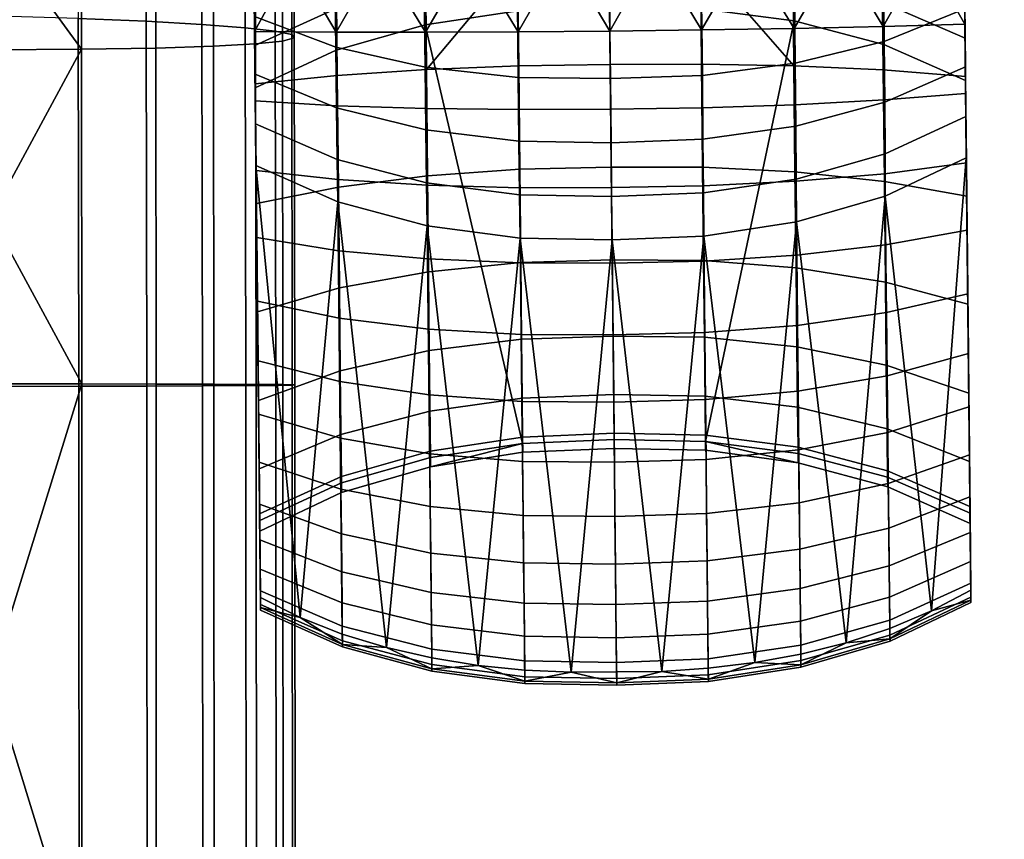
# Model space of a CAD drawing. Header units: millimetres. Extents: x -347 to 347, y -364 to 312.
# Tile 526 of 549: x 228 to 278, y -162 to -120. Entities that reach past the tile are written whole.
import ezdxf

# ---------------------------------------------------------------- set-up
doc = ezdxf.new("R2010")
doc.units = ezdxf.units.MM
doc.header["$MEASUREMENT"] = 0
for name, color, linetype in [('nozky', 250, 'Continuous'), ('podrucky', 7, 'Continuous'), ('sedak', 155, 'Continuous')]:
    doc.layers.add(name, color=color, linetype=linetype)

msp = doc.modelspace()

# ---------------------------------------------------------------- meshes
at = {"layer": 'nozky'}
mesh = msp.add_polyface(dxfattribs=at)
corners = [(297.424, -103.872, 3), (297.457, -106.326, 3), (297.457, -106.326, 8), (297.424, -103.872, 8), (163.884, -152.133, 300), (162.067, -149.342, 298), (162.067, -149.342, 300), (163.08, -150.613, 296), (162.067, -149.342, 296), (163.806, -159.178, 300), (164.357, -157.477, 296), (164.562, -155.663, 300), (164.398, -153.846, 296), (163.884, -152.133, 296), (161.928, -161.927, 300), (162.968, -160.68, 296), (164.562, -155.663, 296), (163.806, -159.178, 296), (161.928, -161.927, 296), (164.562, -155.663, 300), (163.884, -152.133, 300), (162.067, -149.342, 300), (161.928, -161.927, 300), (163.806, -159.178, 300), (160.761, -148.216, 285.848), (162.309, -149.606, 286.056), (162.949, -150.42, 286.159), (163.491, -151.303, 286.259), (163.93, -152.246, 286.357), (159.864, -147.657, 285.745), (161.578, -148.868, 285.952), (164.258, -153.24, 286.451), (164.471, -154.276, 286.539), (164.561, -155.327, 286.619), (164.527, -156.371, 286.691), (164.375, -157.398, 286.753), (164.105, -158.399, 286.804), (162.309, -149.606, 286.056), (161.578, -148.868, 285.952), (161.547, -148.841, 296), (163.491, -151.303, 286.259), (164.471, -154.276, 286.539), (164.527, -156.371, 286.691), (164.105, -158.399, 286.804), (163.23, -160.278, 286.875), (162.631, -161.136, 286.894), (164.258, -153.24, 286.451), (163.723, -159.362, 286.846), (162.949, -150.42, 286.159), (163.93, -152.246, 286.357), (160.761, -148.216, 285.848), (164.375, -157.398, 286.753), (164.561, -155.327, 286.619), (161.137, -162.631, 286.894), (161.928, -161.927, 286.9)]
mesh.append_faces([[corners[k] for k in face] for face in [(0, 1, 2, 3), (4, 5, 6, 6), (5, 7, 8, 8), (4, 7, 5, 5), (9, 10, 11, 11), (4, 11, 12, 13), (14, 15, 9, 9), (4, 13, 7, 7), (11, 10, 16, 16), (9, 15, 17, 17), (17, 10, 9, 9), (16, 12, 11, 11), (15, 14, 18, 18), (19, 20, 21, 21), (22, 23, 19, 19), (19, 21, 22, 22), (24, 25, 26, 26), (27, 28, 29, 29), (27, 29, 26, 26), (24, 30, 25, 25), (28, 31, 29, 29), (29, 32, 33, 33), (33, 34, 29, 29), (29, 34, 35, 35), (35, 36, 29, 29), (29, 31, 32, 32), (8, 7, 37, 37), (38, 39, 8, 8), (7, 13, 40, 40), (16, 41, 12, 12), (10, 42, 16, 16), (43, 10, 17, 17), (15, 44, 17, 17), (44, 15, 45, 45), (18, 45, 15, 15), (46, 13, 12, 12), (17, 44, 47, 47), (7, 40, 48, 48), (13, 49, 40, 40), (38, 50, 39, 39), (8, 37, 38, 38), (48, 37, 7, 7), (10, 43, 51, 51), (17, 47, 43, 43), (12, 41, 46, 46), (16, 42, 52, 52), (52, 41, 16, 16), (10, 51, 42, 42), (46, 49, 13, 13), (53, 54, 18, 18), (45, 18, 54, 54)]])
at = {"layer": 'podrucky'}
mesh = msp.add_polyface(dxfattribs=at)
corners = [(240.346, -123.722, 854.091), (240.28, -117.543, 854.59), (244.448, -117.538, 852.69), (244.509, -123.298, 852.229), (248.969, -117.517, 851.422), (249.026, -122.997, 850.987), (248.975, -121.107, 861.673), (248.934, -117.208, 861.768), (246.639, -117.271, 861.211), (244.453, -121.102, 860.403), (244.413, -117.344, 860.5), (242.285, -117.427, 859.629), (240.28, -117.521, 858.591), (240.317, -121.067, 858.491), (251.272, -117.155, 862.177), (244.491, -124.827, 859.891), (240.354, -124.581, 857.999), (244.399, -113.424, 684.576), (248.914, -112.294, 684.949), (248.873, -108.086, 676.794), (244.356, -109.109, 676.42), (244.429, -117.028, 693.036), (248.942, -115.817, 693.39), (244.446, -119.893, 701.706), (248.957, -118.631, 702.03), (244.302, -104.125, 668.656), (240.154, -105.45, 668.122), (240.208, -110.633, 675.852), (240.255, -115.11, 684.011), (240.294, -118.835, 692.5), (244.45, -122.01, 710.491), (248.959, -120.725, 710.782), (240.325, -121.775, 701.216), (240.348, -123.921, 710.051), (248.786, -105.405, 644.011), (253.492, -105.553, 643.785), (253.541, -110.709, 652.393), (248.83, -110.448, 652.633), (244.387, -118.316, 671.087), (248.915, -119.201, 670.66), (248.955, -122.873, 679.995), (244.426, -121.857, 680.379), (244.347, -114.329, 661.978), (248.873, -115.054, 661.528), (244.305, -109.912, 653.084), (244.262, -105.082, 644.436), (244.463, -124.941, 689.821), (240.341, -123.234, 690.314), (240.31, -120.299, 680.957), (240.274, -116.955, 671.729), (240.235, -113.21, 662.656), (240.191, -109.076, 653.764), (240.145, -104.566, 645.078), (240.31, -120.299, 680.957), (240.341, -123.234, 690.314), (240.255, -115.11, 684.011), (240.274, -116.955, 671.729), (240.208, -110.633, 675.852), (240.294, -118.835, 692.5), (240.154, -105.45, 668.122), (240.235, -113.21, 662.656), (240.28, -117.521, 858.591), (240.28, -117.543, 854.59), (240.317, -121.067, 858.491), (240.354, -124.581, 857.999)]
mesh.append_faces([[corners[k] for k in face] for face in [(0, 1, 2, 3), (4, 5, 3, 2), (6, 7, 8, 8), (9, 8, 10, 10), (10, 11, 9, 9), (11, 12, 13, 13), (13, 9, 11, 11), (6, 8, 9, 9), (6, 14, 7, 7), (15, 9, 13, 16), (17, 18, 19, 20), (21, 22, 18, 17), (23, 24, 22, 21), (20, 25, 26, 27), (21, 17, 28, 29), (17, 20, 27, 28), (24, 23, 30, 31), (23, 32, 33, 30), (29, 32, 23, 21), (34, 35, 36, 37), (38, 39, 40, 41), (42, 43, 39, 38), (44, 37, 43, 42), (45, 34, 37, 44), (41, 46, 47, 48), (42, 38, 49, 50), (48, 49, 38, 41), (50, 51, 44, 42), (45, 44, 51, 52), (53, 54, 55, 55), (56, 53, 57, 57), (58, 55, 54, 54), (55, 57, 53, 53), (59, 60, 56, 56), (57, 59, 56, 56), (61, 62, 63, 63), (64, 63, 62, 62)]])
mesh = msp.add_polyface(dxfattribs=at)
corners = [(249.026, -122.997, 850.987), (248.969, -117.517, 851.422), (253.646, -117.482, 850.738), (253.701, -122.811, 850.316), (258.28, -117.437, 850.59), (258.336, -122.733, 850.171), (258.318, -121.043, 862.49), (258.276, -117.053, 862.584), (255.971, -117.078, 862.579), (253.668, -121.086, 862.351), (253.627, -117.112, 862.445), (251.272, -117.155, 862.177), (248.975, -121.107, 861.673), (253.59, -111.67, 685.147), (258.219, -111.506, 685.187), (258.175, -107.367, 677.033), (253.549, -107.519, 676.993), (253.621, -115.15, 693.578), (258.255, -114.977, 693.615), (253.642, -117.935, 702.203), (258.284, -117.757, 702.237), (248.914, -112.294, 684.949), (248.873, -108.086, 676.794), (248.942, -115.817, 693.39), (248.957, -118.631, 702.03), (253.651, -120.017, 710.937), (258.306, -119.836, 710.969), (248.959, -120.725, 710.782), (253.631, -119.649, 670.433), (258.305, -119.701, 670.387), (258.344, -123.456, 679.749), (253.671, -123.391, 679.79), (253.588, -115.416, 661.287), (258.26, -115.45, 661.239), (253.541, -110.709, 652.393), (258.21, -110.723, 652.344), (253.492, -105.553, 643.785), (258.156, -105.543, 643.739), (248.915, -119.201, 670.66), (248.955, -122.873, 679.995), (248.873, -115.054, 661.528), (248.83, -110.448, 652.633), (262.965, -119.552, 670.433), (263.003, -123.293, 679.79), (262.919, -115.318, 661.287), (262.866, -110.612, 652.393), (262.808, -105.455, 643.785), (262.838, -111.573, 685.147), (262.793, -107.422, 676.993), (262.88, -115.053, 693.578), (262.918, -117.838, 702.203), (262.951, -119.92, 710.937), (260.571, -117.03, 862.579), (262.957, -120.989, 862.351), (262.916, -117.014, 862.445), (265.271, -117.008, 862.177), (267.65, -120.911, 861.673), (267.639, -122.802, 850.987), (262.961, -122.714, 850.316), (262.904, -117.385, 850.738)]
mesh.append_faces([[corners[k] for k in face] for face in [(0, 1, 2, 2), (0, 2, 3, 3), (4, 5, 3, 2), (6, 7, 8, 8), (9, 8, 10, 10), (11, 9, 10, 10), (6, 8, 9, 9), (12, 9, 11, 11), (13, 14, 15, 16), (17, 18, 14, 13), (19, 20, 18, 17), (21, 13, 16, 22), (23, 17, 13, 21), (24, 19, 17, 23), (25, 26, 20, 19), (27, 25, 19, 24), (28, 29, 30, 31), (32, 33, 29, 28), (34, 35, 33, 32), (36, 37, 35, 34), (38, 28, 31, 39), (40, 32, 28, 38), (41, 34, 32, 40), (42, 43, 30, 29), (44, 42, 29, 33), (45, 44, 33, 35), (46, 45, 35, 37), (47, 48, 15, 14), (49, 47, 14, 18), (50, 49, 18, 20), (51, 50, 20, 26), (6, 52, 7, 7), (53, 54, 52, 52), (55, 54, 53, 53), (6, 53, 52, 52), (56, 55, 53, 53), (57, 58, 59, 59), (4, 59, 58, 5)]])
mesh = msp.add_polyface(dxfattribs=at)
corners = [(267.67, -119.005, 670.66), (267.706, -122.677, 679.995), (263.003, -123.293, 679.79), (262.965, -119.552, 670.433), (267.625, -114.857, 661.528), (262.919, -115.318, 661.287), (272.179, -118.025, 671.087), (272.214, -121.566, 680.379), (272.135, -114.038, 661.978), (276.297, -119.922, 680.957), (276.327, -122.856, 690.314), (272.241, -124.65, 689.821), (276.222, -112.833, 662.656), (276.262, -116.578, 671.729), (267.572, -115.622, 693.39), (267.526, -112.099, 684.949), (262.838, -111.573, 685.147), (262.88, -115.053, 693.578), (267.616, -118.435, 702.03), (262.918, -117.838, 702.203), (272.109, -116.738, 693.036), (272.063, -113.134, 684.576), (272.152, -119.603, 701.706), (276.281, -118.458, 692.5), (276.242, -114.733, 684.011), (267.657, -120.529, 710.782), (262.951, -119.92, 710.937), (272.192, -121.719, 710.491), (276.334, -123.544, 710.051), (276.312, -121.398, 701.216), (267.691, -124.776, 861.147), (267.65, -120.911, 861.673), (262.957, -120.989, 862.351), (262.999, -124.928, 861.818), (272.21, -124.537, 859.891), (272.171, -120.812, 860.403), (269.905, -117.027, 861.211), (267.609, -117.012, 861.768), (272.132, -117.053, 860.5), (274.261, -117.092, 859.629), (276.305, -120.69, 858.491), (276.268, -117.144, 858.591), (265.271, -117.008, 862.177), (276.341, -124.204, 857.999), (276.332, -123.345, 854.091), (272.161, -123.008, 852.229), (272.101, -117.248, 852.69), (276.268, -117.166, 854.59), (267.581, -117.322, 851.422), (267.639, -122.802, 850.987), (262.904, -117.385, 850.738), (276.268, -117.166, 854.59), (276.268, -117.144, 858.591), (276.305, -120.69, 858.491), (276.332, -123.345, 854.091), (276.341, -124.204, 857.999), (276.312, -121.398, 701.216), (276.354, -125.375, 699.772), (276.281, -118.458, 692.5), (276.262, -116.578, 671.729), (276.195, -110.256, 675.852), (276.297, -119.922, 680.957), (276.327, -122.856, 690.314), (276.242, -114.733, 684.011)]
mesh.append_faces([[corners[k] for k in face] for face in [(0, 1, 2, 3), (4, 0, 3, 5), (6, 7, 1, 0), (8, 6, 0, 4), (7, 9, 10, 11), (8, 12, 13, 6), (9, 7, 6, 13), (14, 15, 16, 17), (18, 14, 17, 19), (20, 21, 15, 14), (22, 20, 14, 18), (20, 23, 24, 21), (25, 18, 19, 26), (18, 25, 27, 22), (22, 27, 28, 29), (23, 20, 22, 29), (30, 31, 32, 33), (34, 35, 31, 30), (31, 36, 37, 37), (35, 38, 36, 36), (38, 35, 39, 39), (39, 40, 41, 41), (40, 39, 35, 35), (31, 35, 36, 36), (31, 37, 42, 42), (34, 43, 40, 35), (44, 45, 46, 47), (48, 46, 45, 49), (49, 50, 48, 48), (51, 52, 53, 53), (53, 54, 51, 51), (55, 54, 53, 53), (56, 57, 58, 58), (59, 60, 61, 61), (62, 61, 63, 63), (63, 61, 60, 60), (63, 58, 62, 62)]])
mesh = msp.add_polyface(dxfattribs=at)
corners = [(249.081, -128.377, 849.298), (244.566, -128.953, 850.451), (244.509, -123.298, 852.229), (249.026, -122.997, 850.987), (253.755, -128.043, 848.676), (253.701, -122.811, 850.316), (258.391, -127.934, 848.541), (258.336, -122.733, 850.171), (253.804, -132.771, 845.897), (249.13, -133.238, 846.438), (258.439, -132.633, 845.78), (240.409, -129.789, 852.178), (240.346, -123.722, 854.091), (258.535, -141.748, 821.954), (258.306, -119.836, 710.969), (253.651, -120.017, 710.937), (253.896, -141.938, 821.923), (248.959, -120.725, 710.782), (253.709, -125.025, 861.818), (258.359, -124.998, 861.955), (258.318, -121.043, 862.49), (253.668, -121.086, 862.351), (249.015, -124.972, 861.147), (248.975, -121.107, 861.673), (244.491, -124.827, 859.891), (244.453, -121.102, 860.403), (253.75, -128.98, 860.821), (258.401, -128.968, 860.955), (249.055, -128.851, 860.166), (244.53, -128.566, 858.94), (253.79, -132.796, 859.382), (258.441, -132.799, 859.511), (249.094, -132.594, 858.751), (244.567, -132.173, 857.571), (240.354, -124.581, 857.999), (240.392, -128.107, 857.092), (240.427, -131.509, 855.791), (253.708, -126.625, 689.32), (258.378, -126.701, 689.285), (258.406, -129.425, 698.952), (253.742, -129.342, 698.98), (253.671, -123.391, 679.79), (258.344, -123.456, 679.749), (248.994, -126.055, 689.494), (249.031, -128.738, 699.119), (248.955, -122.873, 679.995), (244.463, -124.941, 689.821), (244.498, -127.558, 699.379), (244.426, -121.857, 680.379), (258.43, -131.621, 708.709), (253.772, -131.536, 708.729), (249.066, -130.915, 708.83), (244.531, -129.705, 709.018), (240.367, -125.752, 699.772), (240.341, -123.234, 690.314), (240.389, -127.85, 709.303), (240.294, -118.835, 692.5), (240.341, -123.234, 690.314), (240.367, -125.752, 699.772), (240.325, -121.775, 701.216), (240.348, -123.921, 710.051), (240.389, -127.85, 709.303), (240.346, -123.722, 854.091), (240.409, -129.789, 852.178), (240.461, -134.74, 854.111), (240.354, -124.581, 857.999), (240.28, -117.543, 854.59), (240.392, -128.107, 857.092), (240.427, -131.509, 855.791)]
mesh.append_faces([[corners[k] for k in face] for face in [(0, 1, 2, 3), (4, 0, 3, 5), (6, 4, 5, 7), (8, 9, 0, 4), (10, 8, 4, 6), (2, 1, 11, 12), (13, 14, 15, 16), (17, 16, 15, 15), (18, 19, 20, 21), (22, 18, 21, 23), (24, 22, 23, 25), (26, 27, 19, 18), (28, 26, 18, 22), (29, 28, 22, 24), (30, 31, 27, 26), (32, 30, 26, 28), (33, 32, 28, 29), (29, 24, 34, 35), (33, 29, 35, 36), (37, 38, 39, 40), (41, 42, 38, 37), (43, 37, 40, 44), (45, 41, 37, 43), (46, 43, 44, 47), (48, 45, 43, 46), (49, 50, 40, 39), (44, 40, 50, 51), (47, 44, 51, 52), (46, 47, 53, 54), (52, 55, 53, 47), (56, 57, 58, 58), (59, 56, 58, 58), (60, 59, 61, 61), (58, 61, 59, 59), (62, 63, 64, 64), (65, 66, 67, 67), (62, 68, 67, 67), (67, 66, 62, 62)]])
mesh = msp.add_polyface(dxfattribs=at)
corners = [(263.033, -126.527, 689.32), (263.057, -129.244, 698.98), (258.406, -129.425, 698.952), (258.378, -126.701, 689.285), (263.003, -123.293, 679.79), (258.344, -123.456, 679.749), (267.734, -125.859, 689.494), (267.754, -128.542, 699.119), (267.706, -122.677, 679.995), (272.241, -124.65, 689.821), (272.262, -127.268, 699.379), (272.214, -121.566, 680.379), (258.43, -131.621, 708.709), (263.072, -131.438, 708.729), (267.765, -130.719, 708.83), (272.272, -129.415, 709.018), (276.327, -122.856, 690.314), (276.354, -125.375, 699.772), (276.375, -127.473, 709.303), (262.999, -124.928, 861.818), (262.957, -120.989, 862.351), (258.318, -121.043, 862.49), (258.359, -124.998, 861.955), (263.04, -128.883, 860.821), (258.401, -128.968, 860.955), (267.732, -128.656, 860.166), (267.691, -124.776, 861.147), (272.25, -128.275, 858.94), (272.21, -124.537, 859.891), (263.081, -132.699, 859.382), (258.441, -132.799, 859.511), (267.772, -132.399, 858.751), (272.289, -131.882, 857.571), (276.378, -127.73, 857.092), (276.341, -124.204, 857.999), (276.414, -131.131, 855.791), (258.535, -141.748, 821.954), (263.166, -141.841, 821.923), (262.951, -119.92, 710.937), (258.306, -119.836, 710.969), (267.657, -120.529, 710.782), (267.696, -128.182, 849.298), (267.639, -122.802, 850.987), (272.161, -123.008, 852.229), (272.222, -128.663, 850.451), (263.016, -127.946, 848.676), (262.961, -122.714, 850.316), (258.391, -127.934, 848.541), (258.336, -122.733, 850.171), (267.749, -133.043, 846.438), (272.277, -133.771, 847.441), (263.066, -132.674, 845.897), (258.439, -132.633, 845.78), (276.332, -123.345, 854.091), (276.396, -129.412, 852.178), (276.453, -134.891, 848.945), (276.378, -127.73, 857.092), (276.414, -131.131, 855.791), (276.396, -129.412, 852.178), (276.447, -134.363, 854.111), (276.341, -124.204, 857.999), (276.332, -123.345, 854.091), (276.334, -123.544, 710.051), (276.604, -149.372, 820.223), (276.375, -127.473, 709.303), (276.354, -125.375, 699.772), (276.312, -121.398, 701.216), (276.327, -122.856, 690.314), (276.281, -118.458, 692.5)]
mesh.append_faces([[corners[k] for k in face] for face in [(0, 1, 2, 3), (4, 0, 3, 5), (6, 7, 1, 0), (8, 6, 0, 4), (9, 10, 7, 6), (11, 9, 6, 8), (12, 2, 1, 13), (7, 14, 13, 1), (10, 15, 14, 7), (9, 16, 17, 10), (15, 10, 17, 18), (19, 20, 21, 22), (23, 19, 22, 24), (25, 26, 19, 23), (27, 28, 26, 25), (29, 23, 24, 30), (31, 25, 23, 29), (32, 27, 25, 31), (27, 33, 34, 28), (32, 35, 33, 27), (36, 37, 38, 39), (40, 38, 37, 37), (41, 42, 43, 44), (45, 46, 42, 41), (47, 48, 46, 45), (49, 41, 44, 50), (51, 45, 41, 49), (52, 47, 45, 51), (43, 53, 54, 44), (55, 50, 44, 54), (56, 57, 58, 58), (59, 58, 57, 57), (60, 56, 61, 61), (56, 58, 61, 61), (62, 63, 64, 64), (64, 65, 66, 66), (67, 68, 65, 65), (62, 64, 66, 66)]])
mesh = msp.add_polyface(dxfattribs=at)
corners = [(272.272, -129.415, 709.018), (276.375, -127.473, 709.303), (274.618, -150.425, 820.068), (267.765, -130.719, 708.83), (270.285, -152.042, 819.832), (267.994, -152.618, 819.75), (263.119, -136.327, 857.518), (263.081, -132.699, 859.382), (258.441, -132.799, 859.511), (258.479, -136.441, 857.64), (267.811, -135.957, 856.92), (267.772, -132.399, 858.751), (272.325, -135.31, 855.8), (272.289, -131.882, 857.571), (263.155, -139.72, 855.255), (258.516, -139.847, 855.369), (267.846, -139.285, 854.697), (272.36, -138.515, 853.652), (263.188, -142.759, 852.692), (258.548, -142.898, 852.796), (267.879, -142.265, 852.18), (272.391, -141.385, 851.22), (276.479, -137.383, 852.076), (276.447, -134.363, 854.111), (276.508, -140.086, 849.773), (276.414, -131.131, 855.791), (272.388, -143.652, 821.513), (276.563, -145.47, 821.111), (276.334, -123.544, 710.051), (272.192, -121.719, 710.491), (267.657, -120.529, 710.782), (263.166, -141.841, 821.923), (267.854, -142.459, 821.78), (267.793, -137.041, 842.664), (267.749, -133.043, 846.438), (272.277, -133.771, 847.441), (272.323, -137.972, 843.471), (263.108, -136.563, 842.229), (263.066, -132.674, 845.897), (258.48, -136.498, 842.135), (258.439, -132.633, 845.78), (267.826, -140.11, 838.103), (272.359, -141.196, 838.674), (263.141, -139.549, 837.795), (258.512, -139.467, 837.729), (267.85, -142.137, 832.84), (272.383, -143.322, 833.14), (263.162, -141.522, 832.679), (258.532, -141.429, 832.644), (258.54, -142.194, 827.248), (263.17, -142.29, 827.25), (276.5, -139.396, 844.681), (276.453, -134.891, 848.945), (276.536, -142.852, 839.529), (276.5, -139.396, 844.681), (276.508, -140.086, 849.773), (276.533, -142.517, 847.185), (276.453, -134.891, 848.945), (276.556, -144.646, 844.344), (276.334, -123.544, 710.051), (276.563, -145.47, 821.111), (276.604, -149.372, 820.223), (276.396, -129.412, 852.178), (276.479, -137.383, 852.076), (276.447, -134.363, 854.111)]
mesh.append_faces([[corners[k] for k in face] for face in [(0, 1, 2, 2), (3, 0, 4, 4), (4, 5, 3, 3), (6, 7, 8, 9), (10, 11, 7, 6), (12, 13, 11, 10), (14, 6, 9, 15), (16, 10, 6, 14), (17, 12, 10, 16), (18, 14, 15, 19), (20, 16, 14, 18), (21, 17, 16, 20), (17, 22, 23, 12), (21, 24, 22, 17), (12, 23, 25, 13), (26, 27, 28, 29), (30, 31, 32, 32), (32, 26, 29, 30), (33, 34, 35, 36), (37, 38, 34, 33), (39, 40, 38, 37), (41, 33, 36, 42), (43, 37, 33, 41), (44, 39, 37, 43), (45, 41, 42, 46), (47, 43, 41, 45), (48, 44, 43, 47), (49, 48, 47, 50), (51, 36, 35, 52), (36, 51, 53, 42), (54, 55, 56, 56), (54, 57, 55, 55), (56, 58, 54, 54), (59, 60, 61, 61), (57, 62, 63, 63), (64, 63, 62, 62), (63, 55, 57, 57)]])
mesh = msp.add_polyface(dxfattribs=at)
corners = [(249.13, -133.238, 846.438), (244.618, -134.061, 847.441), (244.566, -128.953, 850.451), (249.081, -128.377, 849.298), (249.17, -137.236, 842.664), (244.66, -138.262, 843.471), (253.844, -136.66, 842.229), (253.804, -132.771, 845.897), (258.48, -136.498, 842.135), (258.439, -132.633, 845.78), (249.2, -140.305, 838.103), (244.692, -141.485, 838.674), (253.874, -139.646, 837.795), (258.512, -139.467, 837.729), (253.895, -141.619, 832.679), (249.22, -142.332, 832.84), (258.532, -141.429, 832.644), (240.467, -135.268, 848.945), (240.409, -129.789, 852.178), (240.514, -139.773, 844.681), (240.55, -143.229, 839.529), (244.714, -143.942, 821.513), (244.45, -122.01, 710.491), (240.348, -123.921, 710.051), (240.577, -145.847, 821.111), (248.959, -120.725, 710.782), (249.222, -142.655, 821.78), (253.896, -141.938, 821.923), (253.828, -136.424, 857.518), (258.479, -136.441, 857.64), (258.441, -132.799, 859.511), (253.79, -132.796, 859.382), (249.13, -136.153, 856.92), (249.094, -132.594, 858.751), (244.603, -135.601, 855.8), (244.567, -132.173, 857.571), (253.863, -139.817, 855.255), (258.516, -139.847, 855.369), (249.164, -139.481, 854.697), (244.635, -138.806, 853.652), (249.194, -142.461, 852.18), (253.895, -142.856, 852.692), (244.664, -141.675, 851.22), (240.461, -134.74, 854.111), (240.492, -137.76, 852.076), (240.521, -140.463, 849.773), (240.427, -131.509, 855.791), (258.43, -131.621, 708.709), (256.351, -153.54, 819.63), (253.772, -131.536, 708.729), (251.642, -153.194, 819.689), (249.066, -130.915, 708.83), (244.531, -129.705, 709.018), (242.627, -150.761, 820.068), (240.389, -127.85, 709.303), (246.993, -152.286, 819.832), (240.618, -149.749, 820.223), (240.348, -123.921, 710.051), (240.389, -127.85, 709.303), (240.521, -140.463, 849.773), (240.467, -135.268, 848.945), (240.547, -142.894, 847.185), (240.492, -137.76, 852.076), (240.409, -129.789, 852.178), (240.514, -139.773, 844.681), (240.461, -134.74, 854.111), (240.427, -131.509, 855.791), (240.346, -123.722, 854.091)]
mesh.append_faces([[corners[k] for k in face] for face in [(0, 1, 2, 3), (4, 5, 1, 0), (6, 4, 0, 7), (8, 6, 7, 9), (10, 11, 5, 4), (12, 10, 4, 6), (13, 12, 6, 8), (14, 15, 10, 12), (16, 14, 12, 13), (17, 18, 2, 1), (19, 17, 1, 5), (5, 11, 20, 19), (21, 22, 23, 24), (25, 26, 27, 27), (26, 25, 22, 21), (28, 29, 30, 31), (32, 28, 31, 33), (34, 32, 33, 35), (36, 37, 29, 28), (38, 36, 28, 32), (39, 38, 32, 34), (40, 41, 36, 38), (42, 40, 38, 39), (39, 34, 43, 44), (42, 39, 44, 45), (34, 35, 46, 43), (47, 48, 49, 49), (49, 50, 51, 51), (52, 53, 54, 54), (51, 55, 52, 52), (56, 57, 58, 58), (59, 60, 61, 61), (59, 62, 60, 60), (63, 60, 62, 62), (64, 61, 60, 60), (62, 65, 63, 63), (66, 67, 65, 65)]])
mesh = msp.add_polyface(dxfattribs=at)
corners = [(249.22, -142.332, 832.84), (244.713, -143.612, 833.14), (244.692, -141.485, 838.674), (249.2, -140.305, 838.103), (249.228, -143.119, 827.257), (244.72, -144.435, 827.269), (240.574, -145.506, 833.588), (240.55, -143.229, 839.529), (240.583, -146.383, 827.287), (249.222, -142.655, 821.78), (244.714, -143.942, 821.513), (240.577, -145.847, 821.111), (244.689, -144.258, 848.486), (249.221, -145.145, 849.349), (249.194, -142.461, 852.18), (244.664, -141.675, 851.22), (244.713, -146.523, 845.482), (249.244, -147.498, 846.237), (240.521, -140.463, 849.773), (240.547, -142.894, 847.185), (240.568, -145.023, 844.344), (244.731, -148.44, 842.246), (240.588, -146.825, 841.284), (244.759, -151.196, 835.051), (244.747, -150.023, 838.727), (240.604, -148.309, 837.958), (240.615, -149.405, 834.485), (244.766, -151.943, 831.265), (240.622, -150.1, 830.91), (244.769, -152.255, 827.419), (240.625, -150.384, 827.28), (244.767, -152.137, 823.661), (240.624, -150.262, 823.733), (242.627, -150.761, 820.068), (244.761, -151.604, 819.938), (246.993, -152.286, 819.832), (240.618, -149.749, 820.223), (249.302, -153.36, 823.612), (244.531, -129.705, 709.018), (240.389, -127.85, 709.303), (240.577, -145.847, 821.111), (240.618, -149.749, 820.223), (240.624, -150.262, 823.733), (240.348, -123.921, 710.051), (240.583, -146.383, 827.287), (240.625, -150.384, 827.28), (240.622, -150.1, 830.91), (240.615, -149.405, 834.485), (240.574, -145.506, 833.588), (240.604, -148.309, 837.958), (240.514, -139.773, 844.681), (240.588, -146.825, 841.284), (240.568, -145.023, 844.344), (240.55, -143.229, 839.529), (240.547, -142.894, 847.185)]
mesh.append_faces([[corners[k] for k in face] for face in [(0, 1, 2, 3), (4, 5, 1, 0), (6, 7, 2, 1), (8, 6, 1, 5), (4, 9, 10, 5), (5, 10, 11, 8), (12, 13, 14, 15), (16, 17, 13, 12), (18, 19, 12, 15), (16, 12, 19, 20), (21, 16, 20, 22), (23, 24, 25, 26), (27, 23, 26, 28), (24, 21, 22, 25), (29, 27, 28, 30), (31, 29, 30, 32), (33, 31, 32, 32), (31, 34, 35, 35), (32, 36, 33, 33), (31, 33, 34, 34), (35, 37, 31, 31), (38, 35, 34, 34), (38, 34, 33, 33), (39, 33, 36, 36), (40, 41, 42, 42), (43, 41, 40, 40), (44, 40, 42, 42), (44, 45, 46, 46), (47, 48, 46, 46), (44, 46, 48, 48), (49, 48, 47, 47), (44, 42, 45, 45), (50, 51, 52, 52), (49, 51, 53, 53), (53, 51, 50, 50), (54, 50, 52, 52), (53, 48, 49, 49)]])
mesh = msp.add_polyface(dxfattribs=at)
corners = [(272.272, -129.415, 709.018), (272.502, -151.313, 819.938), (270.285, -152.042, 819.832), (274.618, -150.425, 820.068), (276.375, -127.473, 709.303), (276.604, -149.372, 820.223), (272.419, -143.968, 848.486), (272.391, -141.385, 851.22), (267.879, -142.265, 852.18), (267.907, -144.949, 849.349), (272.444, -146.232, 845.482), (267.934, -147.302, 846.237), (272.465, -148.15, 842.246), (267.955, -149.297, 842.884), (272.482, -149.732, 838.727), (267.974, -150.944, 839.237), (272.496, -150.905, 835.051), (267.987, -152.167, 835.426), (272.505, -151.652, 831.265), (267.996, -152.949, 831.5), (272.509, -151.964, 827.419), (268, -153.28, 827.512), (272.508, -151.847, 823.661), (267.999, -153.165, 823.612), (276.508, -140.086, 849.773), (276.533, -142.517, 847.185), (276.556, -144.646, 844.344), (276.574, -146.448, 841.284), (276.602, -149.028, 834.485), (276.59, -147.932, 837.958), (276.608, -149.723, 830.91), (276.611, -150.007, 827.28), (276.61, -149.885, 823.733), (276.561, -145.129, 833.588), (272.383, -143.322, 833.14), (272.359, -141.196, 838.674), (276.536, -142.852, 839.529), (276.569, -146.006, 827.287), (272.393, -144.145, 827.269), (267.859, -142.924, 827.257), (272.388, -143.652, 821.513), (267.854, -142.459, 821.78), (276.563, -145.47, 821.111), (276.574, -146.448, 841.284), (276.59, -147.932, 837.958), (276.536, -142.852, 839.529), (276.556, -144.646, 844.344), (276.5, -139.396, 844.681), (276.561, -145.129, 833.588), (276.569, -146.006, 827.287), (276.608, -149.723, 830.91), (276.611, -150.007, 827.28), (276.61, -149.885, 823.733), (276.602, -149.028, 834.485), (276.563, -145.47, 821.111), (276.604, -149.372, 820.223)]
mesh.append_faces([[corners[k] for k in face] for face in [(0, 1, 2, 2), (0, 3, 1, 1), (4, 5, 3, 3), (6, 7, 8, 9), (10, 6, 9, 11), (12, 10, 11, 13), (14, 12, 13, 15), (16, 14, 15, 17), (18, 16, 17, 19), (20, 18, 19, 21), (22, 20, 21, 23), (24, 7, 6, 25), (10, 26, 25, 6), (12, 27, 26, 10), (16, 28, 29, 14), (18, 30, 28, 16), (14, 29, 27, 12), (20, 31, 30, 18), (22, 32, 31, 20), (3, 32, 22, 22), (22, 2, 1, 1), (32, 3, 5, 5), (22, 1, 3, 3), (33, 34, 35, 36), (37, 38, 34, 33), (39, 38, 40, 41), (38, 37, 42, 40), (43, 44, 45, 45), (46, 43, 45, 45), (47, 46, 45, 45), (48, 45, 44, 44), (49, 50, 51, 51), (51, 52, 49, 49), (53, 50, 48, 48), (49, 52, 54, 54), (54, 52, 55, 55), (48, 50, 49, 49), (48, 44, 53, 53)]])
mesh = msp.add_polyface(dxfattribs=at)
corners = [(253.901, -142.388, 827.25), (249.228, -143.119, 827.257), (249.22, -142.332, 832.84), (253.895, -141.619, 832.679), (258.54, -142.194, 827.248), (258.532, -141.429, 832.644), (249.222, -142.655, 821.78), (253.896, -141.938, 821.923), (258.535, -141.748, 821.954), (253.895, -142.856, 852.692), (258.548, -142.898, 852.796), (258.516, -139.847, 855.369), (253.863, -139.817, 855.255), (253.923, -145.593, 849.808), (258.576, -145.646, 849.902), (249.221, -145.145, 849.349), (249.194, -142.461, 852.18), (253.947, -147.994, 846.639), (258.602, -148.056, 846.721), (249.244, -147.498, 846.237), (253.968, -150.029, 843.224), (258.623, -150.099, 843.293), (249.265, -149.493, 842.884), (244.731, -148.44, 842.246), (244.713, -146.523, 845.482), (253.985, -151.711, 839.508), (258.641, -151.788, 839.563), (249.281, -151.14, 839.237), (244.747, -150.023, 838.727), (253.998, -152.961, 835.625), (258.654, -153.042, 835.666), (249.293, -152.363, 835.426), (244.759, -151.196, 835.051), (254.006, -153.76, 831.626), (258.662, -153.846, 831.651), (249.3, -153.145, 831.5), (244.766, -151.943, 831.265), (254.009, -154.102, 827.561), (258.666, -154.189, 827.571), (249.303, -153.476, 827.512), (244.769, -152.255, 827.419), (254.008, -153.988, 823.587), (258.665, -154.075, 823.582), (249.302, -153.36, 823.612), (244.767, -152.137, 823.661), (251.642, -153.194, 819.689), (256.351, -153.54, 819.63), (254.002, -153.434, 819.649), (249.296, -152.814, 819.75), (246.993, -152.286, 819.832), (253.772, -131.536, 708.729), (249.066, -130.915, 708.83)]
mesh.append_faces([[corners[k] for k in face] for face in [(0, 1, 2, 3), (4, 0, 3, 5), (6, 1, 7, 7), (4, 8, 7, 0), (0, 7, 1, 1), (9, 10, 11, 12), (13, 14, 10, 9), (15, 13, 9, 16), (17, 18, 14, 13), (19, 17, 13, 15), (20, 21, 18, 17), (22, 20, 17, 19), (23, 22, 19, 24), (25, 26, 21, 20), (27, 25, 20, 22), (28, 27, 22, 23), (29, 30, 26, 25), (31, 29, 25, 27), (32, 31, 27, 28), (33, 34, 30, 29), (35, 33, 29, 31), (36, 35, 31, 32), (37, 38, 34, 33), (39, 37, 33, 35), (40, 39, 35, 36), (41, 42, 38, 37), (43, 41, 37, 39), (44, 43, 39, 40), (45, 41, 43, 43), (46, 41, 47, 47), (41, 45, 47, 47), (43, 48, 45, 45), (49, 48, 43, 43), (41, 46, 42, 42), (50, 46, 47, 47), (51, 45, 48, 48), (45, 50, 47, 47), (49, 51, 48, 48)]])
mesh = msp.add_polyface(dxfattribs=at)
corners = [(256.351, -153.54, 819.63), (258.659, -153.52, 819.629), (258.665, -154.075, 823.582), (258.43, -131.621, 708.709), (263.072, -131.438, 708.729), (263.302, -153.337, 819.649), (260.956, -153.492, 819.63), (267.765, -130.719, 708.83), (267.994, -152.618, 819.75), (265.656, -153.048, 819.689), (263.217, -145.496, 849.808), (263.188, -142.759, 852.692), (258.548, -142.898, 852.796), (258.576, -145.646, 849.902), (267.907, -144.949, 849.349), (267.879, -142.265, 852.18), (263.242, -147.896, 846.639), (258.602, -148.056, 846.721), (267.934, -147.302, 846.237), (263.264, -149.932, 843.224), (258.623, -150.099, 843.293), (267.955, -149.297, 842.884), (263.282, -151.614, 839.508), (258.641, -151.788, 839.563), (267.974, -150.944, 839.237), (263.296, -152.863, 835.625), (258.654, -153.042, 835.666), (267.987, -152.167, 835.426), (263.305, -153.663, 831.626), (258.662, -153.846, 831.651), (267.996, -152.949, 831.5), (263.309, -154.004, 827.561), (258.666, -154.189, 827.571), (268, -153.28, 827.512), (263.307, -153.89, 823.587), (267.999, -153.165, 823.612), (270.285, -152.042, 819.832), (272.508, -151.847, 823.661), (267.859, -142.924, 827.257), (267.85, -142.137, 832.84), (272.383, -143.322, 833.14), (272.393, -144.145, 827.269), (263.17, -142.29, 827.25), (263.162, -141.522, 832.679), (267.854, -142.459, 821.78), (263.166, -141.841, 821.923), (258.54, -142.194, 827.248), (258.535, -141.748, 821.954)]
mesh.append_faces([[corners[k] for k in face] for face in [(0, 1, 2, 2), (0, 3, 1, 1), (4, 5, 6, 6), (7, 8, 9, 9), (9, 5, 4, 4), (6, 1, 3, 3), (3, 4, 6, 6), (4, 7, 9, 9), (10, 11, 12, 13), (14, 15, 11, 10), (16, 10, 13, 17), (18, 14, 10, 16), (19, 16, 17, 20), (21, 18, 16, 19), (22, 19, 20, 23), (24, 21, 19, 22), (25, 22, 23, 26), (27, 24, 22, 25), (28, 25, 26, 29), (30, 27, 25, 28), (31, 28, 29, 32), (33, 30, 28, 31), (34, 31, 32, 2), (35, 33, 31, 34), (6, 2, 1, 1), (9, 35, 34, 34), (6, 5, 34, 34), (34, 5, 9, 9), (35, 9, 8, 8), (36, 35, 8, 8), (36, 37, 35, 35), (34, 2, 6, 6), (38, 39, 40, 41), (42, 43, 39, 38), (44, 45, 38, 38), (46, 42, 45, 47), (42, 38, 45, 45)]])
at = {"layer": 'sedak'}
mesh = msp.add_polyface(dxfattribs=at)
corners = [(226.964, -153.805, 633.488), (226.967, -168.702, 633.906), (200.534, -169.528, 634.022), (226.961, -130.441, 632.209), (226.962, -138.927, 632.743), (200.523, -141.656, 632.923), (200.519, -113.867, 630.947), (226.96, -121.989, 631.615), (226.96, -115.653, 631.138), (235.309, -121.907, 633.43), (231.557, -121.967, 632.093), (231.553, -109.152, 631.107), (235.301, -109.044, 632.444), (238.239, -121.814, 635.504), (238.229, -108.877, 634.515), (240.37, -121.694, 638.191), (240.356, -108.661, 637.197), (241.725, -121.552, 641.369), (241.71, -108.405, 640.367), (242.326, -121.394, 644.915), (242.31, -108.12, 643.903), (242.197, -121.224, 648.706), (242.18, -107.816, 647.683), (241.359, -121.05, 652.62), (241.342, -107.501, 651.584), (239.837, -120.875, 656.533), (239.819, -107.187, 655.483), (237.652, -120.706, 660.322), (237.636, -106.882, 659.259), (234.828, -120.548, 663.865), (234.812, -106.598, 662.789), (231.387, -120.406, 667.039), (231.373, -106.343, 665.95), (235.324, -138.933, 634.547), (231.565, -138.928, 633.213), (238.26, -138.94, 636.621), (240.396, -138.949, 639.312), (241.754, -138.959, 642.497), (242.358, -138.971, 646.052), (242.23, -138.984, 649.855), (241.395, -138.998, 653.781), (239.871, -139.011, 657.709), (237.686, -139.024, 661.514), (234.858, -139.036, 665.074), (231.413, -139.047, 668.265), (227.373, -139.056, 670.964), (227.352, -120.286, 669.722), (222.761, -139.063, 673.047), (222.745, -120.194, 671.789), (217.599, -139.068, 674.392), (217.59, -120.134, 673.119), (235.333, -168.86, 635.677), (231.572, -168.743, 634.359), (238.271, -169.041, 637.736), (240.407, -169.277, 640.414), (241.768, -169.556, 643.588), (242.372, -169.868, 647.135), (242.245, -170.202, 650.931), (241.409, -170.546, 654.853), (239.887, -170.891, 658.779), (237.7, -171.225, 662.586), (234.873, -171.537, 666.15), (231.427, -171.817, 669.348), (227.386, -172.055, 672.058), (222.771, -172.238, 674.157), (217.607, -172.357, 675.52), (226.968, -176.153, 633.955), (217.587, -105.854, 671.995), (211.91, -112.899, 673.028), (211.909, -120.113, 673.587), (211.912, -155.731, 675.682), (211.909, -129.603, 674.272), (211.909, -139.069, 674.875)]
mesh.append_faces([[corners[k] for k in face] for face in [(0, 1, 2, 2), (3, 4, 5, 5), (3, 6, 7, 7), (5, 4, 0, 0), (7, 6, 8, 8), (2, 5, 0, 0), (9, 10, 11, 12), (13, 9, 12, 14), (15, 13, 14, 16), (17, 15, 16, 18), (19, 17, 18, 20), (21, 19, 20, 22), (23, 21, 22, 24), (25, 23, 24, 26), (27, 25, 26, 28), (29, 27, 28, 30), (31, 29, 30, 32), (33, 34, 10, 9), (35, 33, 9, 13), (36, 35, 13, 15), (37, 36, 15, 17), (38, 37, 17, 19), (39, 38, 19, 21), (40, 39, 21, 23), (41, 40, 23, 25), (42, 41, 25, 27), (43, 42, 27, 29), (44, 43, 29, 31), (45, 44, 31, 46), (47, 45, 46, 48), (49, 47, 48, 50), (51, 52, 34, 33), (53, 51, 33, 35), (54, 53, 35, 36), (55, 54, 36, 37), (56, 55, 37, 38), (57, 56, 38, 39), (58, 57, 39, 40), (59, 58, 40, 41), (60, 59, 41, 42), (61, 60, 42, 43), (62, 61, 43, 44), (63, 62, 44, 45), (64, 63, 45, 47), (65, 64, 47, 49), (10, 7, 8, 8), (4, 3, 34, 34), (0, 4, 34, 34), (66, 1, 52, 52), (1, 0, 52, 52), (10, 8, 11, 11), (0, 34, 52, 52), (34, 3, 10, 10), (7, 10, 3, 3), (67, 68, 69, 50), (49, 70, 65, 65), (50, 71, 72, 49)]])

doc.saveas('drawing.dxf')
